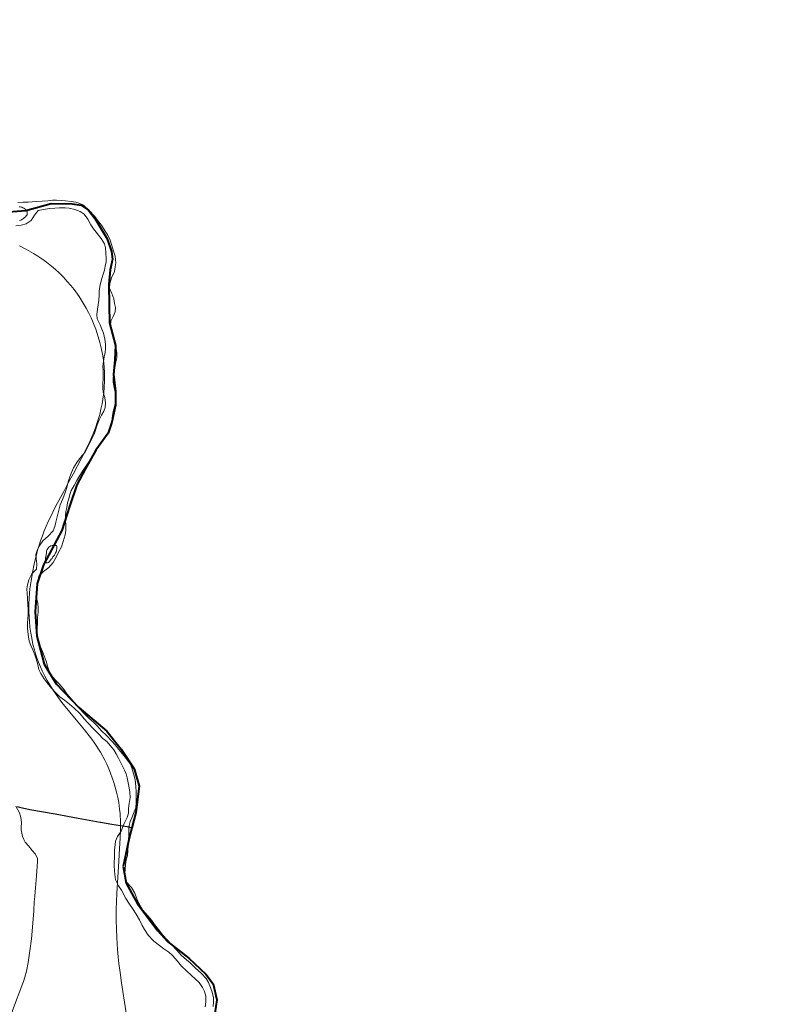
# Model space of a CAD drawing. Header units: feet. Extents: x 92 to 141.3, y -5 to 23.6.
# Tile 392 of 651: x 129.1 to 131.1, y -1.8 to 0.8. Entities that reach past the tile are written whole.
import ezdxf

# ---------------------------------------------------------------- set-up
doc = ezdxf.new("R2010")
doc.units = ezdxf.units.FT
doc.header["$MEASUREMENT"] = 0
doc.linetypes.add('CUY - Design$0$DGN1', pattern=[2231.760665, 0, -2231.760665])
doc.linetypes.add('CUY - Design$0$DGN3', pattern=[4463.52133, 2975.680887, -1487.840443])
for name, color, linetype, lineweight in [('CUY - Design$0$GM_X_City_Street', 7, 'Continuous', 0), ('CUY - Design$0$GM_X_Corporation', 7, 'CUY - Design$0$DGN1', 13), ('CUY - Design$0$GM_X_County', 7, 'CUY - Design$0$DGN3', 40), ('CUY - Design$0$GM_X_Major_River', 5, 'Continuous', 13), ('CUY - Design$0$GM_X_Rail_Line', 7, 'Continuous', 13), ('CUY - Design$0$GM_X_State_Route', 1, 'Continuous', 30)]:
    doc.layers.add(name, color=color, linetype=linetype, lineweight=lineweight)

msp = doc.modelspace()

# ---------------------------------------------------------------- linework, layer by layer
at = {"layer": 'CUY - Design$0$GM_X_City_Street', "flags": 128}
for points in [[(129.1015, -1.5423), (129.1018, -1.5387), (129.1072, -1.4736), (129.1102, -1.4348), (129.1104, -1.4271), (129.1074, -1.4201), (129.1042, -1.4147), (129.0959, -1.4056), (129.0855, -1.3931), (129.077, -1.3825), (129.0728, -1.3754), (129.07, -1.3674), (129.0679, -1.3581), (129.0663, -1.3492), (129.0659, -1.3412), (129.0666, -1.3314), (129.0656, -1.3221), (129.0641, -1.313), (129.0613, -1.304), (129.0521, -1.286)], [(129.072, -1.7581), (129.076, -1.7468), (129.0802, -1.7303), (129.0847, -1.7072), (129.0891, -1.6756), (129.0935, -1.6435), (129.1, -1.5687), (129.1015, -1.5423)], [(129.4524, -2.4237), (129.4134, -2.3805), (129.3349, -2.2968), (129.2189, -2.1695), (129.1199, -2.0621), (129.0965, -2.0343), (129.0869, -2.0166), (129.08, -1.994), (129.0627, -1.9405), (129.0554, -1.9199), (129.0434, -1.8777), (129.0398, -1.8624), (129.0398, -1.8515), (129.043, -1.8366), (129.0702, -1.7633), (129.072, -1.7581)]]:
    msp.add_lwpolyline(points, dxfattribs=at)
at = {"layer": 'CUY - Design$0$GM_X_Corporation', "flags": 128}
msp.add_lwpolyline([(128.7194, 0.8765), (128.7208, 0.8542), (128.7203, 0.8253), (128.7219, 0.8109), (128.7313, 0.7922), (128.7399, 0.7712), (128.749, 0.7575), (128.7576, 0.7505), (128.77, 0.7542), (128.782, 0.7616), (128.8188, 0.7855), (128.8328, 0.7995), (128.8428, 0.8102), (128.856, 0.8172), (128.8737, 0.8209), (128.8964, 0.8175), (128.9154, 0.8038), (128.9363, 0.7877), (128.9557, 0.7835), (128.9817, 0.7781), (128.9965, 0.7748), (129.0093, 0.757), (129.0178, 0.7309), (129.019, 0.6983), (129.004, 0.6587), (128.994, 0.6413), (128.9672, 0.6208), (128.9457, 0.6117), (128.923, 0.6014), (128.8908, 0.6027), (128.8574, 0.6098), (128.8392, 0.6119), (128.8211, 0.6095), (128.8041, 0.5955), (128.7883, 0.5637), (128.7911, 0.5178), (128.8345, 0.4161), (128.8768, 0.3545), (128.9068, 0.3255), (128.9196, 0.3172), (128.9319, 0.3123), (128.9654, 0.3275), (129.0207, 0.3385), (129.0706, 0.3343), (129.0978, 0.3293), (129.1448, 0.3316), (129.1956, 0.3315), (129.2199, 0.3294), (129.2389, 0.3186), (129.2615, 0.2942), (129.3086, 0.2156), (129.3123, 0.1896), (129.3064, 0.1607), (129.2943, 0.1265), (129.2909, 0.0843), (129.2945, 0.0381), (129.2968, 0.012), (129.3025, -0.0152), (129.3082, -0.0512), (129.3081, -0.0747), (129.3055, -0.1032), (129.3071, -0.1367), (129.3074, -0.1689), (129.3098, -0.2049), (129.3051, -0.2313), (129.2898, -0.2606), (129.2847, -0.287), (129.2781, -0.3023), (129.259, -0.3245), (129.2308, -0.3757), (129.2134, -0.3996), (129.1927, -0.4421), (129.1797, -0.4921), (129.1738, -0.5272), (129.161, -0.5511), (129.132, -0.575), (129.1145, -0.6167), (129.1145, -0.6435), (129.1065, -0.6654), (129.0944, -0.7108), (129.0957, -0.8162), (129.1133, -0.8781), (129.1321, -0.9269), (129.1518, -0.9584), (129.1818, -0.9935), (129.2077, -1.0171), (129.2567, -1.0651), (129.3155, -1.1272), (129.3434, -1.1632), (129.3589, -1.2111), (129.3695, -1.2508), (129.362, -1.2921), (129.3511, -1.3433), (129.3419, -1.3854), (129.3326, -1.4436), (129.3297, -1.4605), (129.3304, -1.4804), (129.3386, -1.5023), (129.3563, -1.5287), (129.3706, -1.5535), (129.3936, -1.5982), (129.4359, -1.6532), (129.4819, -1.6987), (129.5169, -1.7314), (129.542, -1.753), (129.5564, -1.7741), (129.5662, -1.7976), (129.5768, -1.8369), (129.5705, -1.8757), (129.5613, -1.8988), (129.5547, -1.9157), (129.5418, -1.9351), (129.5347, -1.9648), (129.5355, -1.9974), (129.5498, -2.0305), (129.5567, -2.0574), (129.5611, -2.0983), (129.5528, -2.1325), (129.5431, -2.1784), (129.5364, -2.206), (129.5281, -2.2221), (129.5091, -2.232), (129.486, -2.2468), (129.469, -2.2699), (129.4636, -2.2893), (129.4668, -2.3071), (129.4816, -2.3253), (129.4947, -2.3509), (129.5021, -2.3761), (129.5135, -2.403), (129.53, -2.4208), (129.5905, -2.4457), (129.6148, -2.4585), (129.6264, -2.473), (129.6407, -2.4929), (129.6564, -2.5057), (129.6856, -2.5111), (129.7475, -2.5117), (129.8123, -2.5031), (129.8482, -2.5053), (129.8663, -2.5132), (129.8893, -2.5326), (129.9074, -2.5583), (129.9321, -2.5785), (129.9614, -2.5885), (129.9857, -2.5931), (130.0046, -2.6064), (130.0149, -2.6241), (130.0198, -2.6403), (130.0296, -2.656), (130.051, -2.6692), (130.1009, -2.6768), (130.1442, -2.6901), (130.1627, -2.7083), (130.1717, -2.7323), (130.1659, -2.748), (130.1564, -2.7587), (130.1365, -2.7673), (130.1221, -2.7664), (130.106, -2.754), (130.0896, -2.7362), (130.0735, -2.7246), (130.0566, -2.7229), (130.0409, -2.7295), (130.019, -2.7588), (130.0115, -2.7902), (130.0089, -2.8253), (130.0207, -2.8604), (130.0326, -2.8819), (130.059, -2.8993), (130.0949, -2.8965), (130.1196, -2.8866), (130.1357, -2.8801), (130.156, -2.8756), (130.1733, -2.876), (130.1811, -2.8925), (130.1785, -2.9124), (130.169, -2.9375), (130.1623, -2.9726), (130.1679, -3.0214), (130.1962, -3.0694), (130.2101, -3.0946), (130.2117, -3.1165), (130.2062, -3.1623), (130.2081, -3.202), (130.2159, -3.2226), (130.2407, -3.2264), (130.2576, -3.2281), (130.2712, -3.2351), (130.2806, -3.2525), (130.2822, -3.2769), (130.2813, -3.3), (130.2643, -3.3243), (130.251, -3.3441), (130.2423, -3.3648), (130.2422, -3.3916), (130.2512, -3.4094), (130.2838, -3.4169), (130.3151, -3.4178), (130.3427, -3.4286), (130.3542, -3.441), (130.3595, -3.4778), (130.3362, -3.5166), (130.3122, -3.5611), (130.3117, -3.5838), (130.3182, -3.6181), (130.3515, -3.6566), (130.4079, -3.6844), (130.4475, -3.6919), (130.4904, -3.6858), (130.5284, -3.683), (130.549, -3.6847), (130.5782, -3.6976), (130.598, -3.7162), (130.6132, -3.7381), (130.6152, -3.7588), (130.6114, -3.7774), (130.6064, -3.8001), (130.6116, -3.8311), (130.6359, -3.8518), (130.7025, -3.9246), (130.7226, -3.9527), (130.732, -3.9817), (130.7323, -4.0027), (130.7137, -4.0266), (130.6906, -4.0287), (130.6634, -4.0257), (130.6506, -4.0178), (130.6428, -4.005), (130.6453, -3.9906), (130.6532, -3.9703), (130.6554, -3.9497), (130.6427, -3.9294), (130.5904, -3.8909), (130.5612, -3.8685), (130.5327, -3.8648), (130.5174, -3.8693), (130.5005, -3.8891), (130.4771, -3.9737), (130.4786, -4.0105), (130.5003, -4.0671), (130.5266, -4.0973), (130.5645, -4.1102), (130.6053, -4.1136), (130.6429, -4.1178), (130.6643, -4.129), (130.6725, -4.1443), (130.6728, -4.1579), (130.6596, -4.1872), (130.6529, -4.2153), (130.654, -4.2434), (130.6671, -4.2744), (130.7012, -4.3158), (130.7391, -4.3477), (130.776, -4.3903), (130.7982, -4.4296), (130.8084, -4.4688), (130.8013, -4.4969), (130.7855, -4.5183), (130.7599, -4.5311), (130.736, -4.5348), (130.7137, -4.5298), (130.6886, -4.5157), (130.6651, -4.5028), (130.6449, -4.4995), (130.6148, -4.5106), (130.5999, -4.5238), (130.5945, -4.5399), (130.6002, -4.5568), (130.626, -4.5831), (128.0984, -4.6355), (127.6204, -4.6447), (127.26, -4.6527), (127.1996, -4.6537), (126.48, -4.6658), (124.829, -4.6936), (124.6898, -4.6959), (124.6019, -1.9456), (124.8098, -1.943), (125.2791, -1.9397), (125.3114, -1.9376), (125.3486, -1.9352), (125.3563, -1.9339), (126.297, -1.937), (126.3416, -1.4819), (126.2974, 0.865), (126.7276, 0.873), (127.2255, 0.8704), (127.6813, 0.87), (128.7194, 0.8765)], dxfattribs=at)
at = {"layer": 'CUY - Design$0$GM_X_County', "flags": 128}
msp.add_lwpolyline([(107.6601, 3.3896), (107.6602, 3.4074), (107.6607, 3.5234), (107.6608, 3.5605), (107.661, 3.6216), (107.6633, 4.1886), (107.6669, 4.8075), (107.6716, 5.6485), (107.6725, 5.7958), (107.6773, 6.6519), (107.6775, 6.7216), (107.6793, 7.4917), (107.6793, 7.5178), (107.6822, 8.7403), (107.6827, 8.9383), (107.6841, 9.5045), (107.6842, 9.544), (107.6859, 10.2441), (107.6886, 11.3344), (107.6899, 11.8872), (107.6976, 12.2053), (107.6992, 12.2752), (107.7128, 12.2753), (107.748, 12.2631), (107.7626, 12.2368), (107.774, 12.198), (107.8076, 12.166), (107.8411, 12.1489), (107.8834, 12.1169), (107.9207, 12.0903), (107.9596, 12.0765), (108.008, 12.0648), (108.0345, 12.0426), (108.0526, 11.9952), (108.0642, 11.9746), (108.1072, 11.9604), (108.1185, 11.9469), (108.1437, 11.9421), (108.1672, 11.9455), (108.1924, 11.9395), (108.2091, 11.9156), (108.234, 11.8947), (108.259, 11.876), (108.291, 11.8374), (108.3064, 11.804), (108.3032, 11.7879), (108.3012, 11.7689), (108.3307, 11.7253), (108.3523, 11.7072), (108.3783, 11.6917), (108.4321, 11.6663), (108.5195, 11.5991), (108.5609, 11.5828), (108.5717, 11.577), (108.5924, 11.5458), (108.6553, 11.5242), (108.7016, 11.5009), (108.7447, 11.4784), (108.7918, 11.46), (108.8096, 11.4519), (108.8563, 11.4418), (108.8848, 11.4304), (108.8993, 11.4168), (108.9039, 11.3999), (108.9415, 11.3964), (108.9589, 11.3849), (108.9779, 11.3755), (108.992, 11.3665), (109.009, 11.3616), (109.0312, 11.365), (109.0498, 11.3597), (109.0672, 11.3454), (109.2066, 11.299), (109.2442, 11.2922), (109.2888, 11.2833), (109.3111, 11.271), (109.3339, 11.2608), (109.3661, 11.2614), (109.3991, 11.252), (109.4211, 11.2406), (109.4417, 11.2353), (109.4719, 11.2404), (109.5011, 11.2492), (109.5164, 11.2543), (109.5618, 11.2433), (109.5882, 11.2459), (109.599, 11.2357), (109.6185, 11.2271), (109.6449, 11.2297), (109.684, 11.2377), (109.6977, 11.2312), (109.718, 11.2135), (109.7424, 11.2075), (109.7721, 11.2068), (109.822, 11.2103), (109.837, 11.1968), (109.8597, 11.1816), (109.892, 11.171), (109.9176, 11.1625), (110.0713, 11.143), (110.1191, 11.1482), (110.1381, 11.1511), (110.1446, 11.1627), (110.1454, 11.1751), (110.1536, 11.1855), (110.1628, 11.1715), (110.174, 11.1497), (110.203, 11.1374), (110.2426, 11.1289), (110.2826, 11.1374), (110.3338, 11.1376), (110.4048, 11.1384), (110.466, 11.1205), (110.5065, 11.1162), (110.6584, 11.1049), (110.7035, 11.0895), (110.7853, 11.0655), (110.8456, 11.06), (110.9027, 11.0463), (110.9527, 11.0337), (111.0225, 11.0254), (111.0654, 11.019), (111.1162, 11.0097), (111.1943, 10.9915), (111.2373, 10.9884), (111.2836, 10.9763), (111.3407, 10.9501), (111.3953, 10.9285), (111.4899, 10.9034), (111.5312, 10.8974), (111.6209, 10.8813), (111.6811, 10.8833), (111.7306, 10.9), (111.7586, 10.9092), (111.8016, 10.8966), (111.9269, 10.8394), (111.9501, 10.8263), (111.9715, 10.8376), (112.0091, 10.8419), (112.043, 10.8202), (112.0662, 10.81), (112.0893, 10.8076), (112.1268, 10.8202), (112.1896, 10.8143), (112.2165, 10.8066), (112.2839, 10.7838), (112.3206, 10.7708), (112.3504, 10.7746), (112.3838, 10.764), (112.4264, 10.7601), (112.469, 10.7471), (112.5189, 10.7494), (112.5991, 10.7275), (112.6524, 10.7088), (112.6995, 10.6983), (112.7383, 10.6943), (112.7821, 10.6859), (112.8181, 10.6786), (112.8457, 10.6833), (112.8842, 10.6703), (112.9255, 10.6663), (112.9606, 10.6591), (113.0147, 10.6569), (113.0219, 10.6586), (113.0311, 10.6558), (113.0365, 10.6538), (113.048, 10.6551), (113.0699, 10.654), (113.0889, 10.6533), (113.1083, 10.6547), (113.133, 10.6499), (113.1504, 10.6455), (113.1735, 10.6444), (113.1941, 10.6412), (113.2164, 10.645), (113.2448, 10.6485), (113.2811, 10.6475), (113.3191, 10.6428), (113.3559, 10.6373), (113.3938, 10.6363), (113.4355, 10.6374), (113.5159, 10.6437), (113.5971, 10.6466), (113.6511, 10.6491), (113.6796, 10.6513), (113.6911, 10.6576), (113.7038, 10.6721), (113.7178, 10.6709), (113.7266, 10.659), (113.7435, 10.6587), (113.7665, 10.6663), (113.7929, 10.6735), (113.8204, 10.6889), (113.876, 10.7008), (113.9214, 10.7131), (113.9584, 10.7282), (113.9934, 10.7375), (114.0379, 10.7443), (114.0704, 10.7561), (114.0939, 10.7727), (114.119, 10.775), (114.1486, 10.7846), (114.1968, 10.8052), (114.2478, 10.8282), (114.3087, 10.8537), (114.3594, 10.8705), (114.3939, 10.8827), (114.4269, 10.8941), (114.4556, 10.9132), (114.4877, 10.9345), (114.5271, 10.9661), (114.5588, 10.9824), (114.586, 10.9904), (114.6094, 11.0013), (114.632, 11.0191), (114.6953, 11.0509), (114.732, 11.0652), (114.7641, 11.0786), (114.795, 11.0858), (114.8226, 11.0946), (114.8587, 11.1159), (114.8801, 11.1387), (114.8956, 11.1545), (114.9252, 11.172), (114.9516, 11.1825), (114.9742, 11.1966), (115.0043, 11.2006), (115.0319, 11.2102), (115.0515, 11.2351), (115.0717, 11.2365), (115.168, 11.1999), (115.2283, 11.202), (115.3682, 11.2573), (115.4097, 11.279), (115.4344, 11.2866), (115.46, 11.2909), (115.4863, 11.3092), (115.5267, 11.3157), (115.6174, 11.3195), (115.6499, 11.3379), (115.6885, 11.3579), (115.8248, 11.3988), (115.8607, 11.409), (115.8846, 11.4153), (115.9055, 11.4299), (115.9434, 11.4379), (116.4672, 11.5926), (116.5257, 11.6058), (116.6656, 11.5964), (116.7026, 11.6036), (116.8077, 11.6274), (116.8638, 11.6253), (116.898, 11.6189), (116.9924, 11.6413), (117.006, 11.6406), (117.0349, 11.6305), (117.1619, 11.6346), (117.1726, 11.6478), (117.2105, 11.6481), (117.2464, 11.6471), (117.351, 11.7603), (117.5263, 11.7544), (117.5283, 11.6992), (117.544, 11.6939), (117.5544, 11.6783), (117.5738, 11.6623), (117.5945, 11.6472), (117.6173, 11.6366), (117.6449, 11.6331), (117.6689, 11.6287), (117.6915, 11.6363), (117.7085, 11.6261), (117.7263, 11.6183), (117.7445, 11.6123), (117.7573, 11.6024), (117.8055, 11.6122), (117.8211, 11.6309), (117.8383, 11.6487), (117.849, 11.6484), (117.8552, 11.6501), (117.8718, 11.6304), (117.8933, 11.6342), (117.9143, 11.6381), (117.9757, 11.6447), (118.0264, 11.6404), (118.1427, 11.6548), (118.1765, 11.6496), (118.1972, 11.6506), (118.2178, 11.6499), (118.2492, 11.6394), (118.2687, 11.6193), (118.2776, 11.5814), (118.3015, 11.5815), (118.3139, 11.5824), (118.3369, 11.5954), (118.3621, 11.5902), (118.4516, 11.5119), (118.4596, 11.4827), (118.4814, 11.4857), (118.4926, 11.4858), (118.5245, 11.4592), (118.538, 11.4696), (118.5872, 11.4575), (118.621, 11.4697), (118.6433, 11.462), (118.6626, 11.4662), (118.6738, 11.4597), (118.6831, 11.4251), (118.6971, 11.4165), (118.9983, 11.3293), (119.0417, 11.3234), (119.0676, 11.329), (119.0849, 11.334), (119.0923, 11.351), (119.152, 11.3683), (119.2949, 11.323), (119.3153, 11.3037), (119.3162, 11.2831), (119.3357, 11.2708), (119.3337, 11.2452), (119.3536, 11.2346), (119.4416, 11.2129), (119.4642, 11.2205), (119.4935, 11.2112), (119.5217, 11.1887), (119.6666, 11.1805), (119.6888, 11.1786), (119.7153, 11.1664), (119.7421, 11.1686), (119.7958, 11.1504), (119.8235, 11.1456), (119.8684, 11.1467), (119.8883, 11.1324), (119.9123, 11.1214), (119.9267, 11.1223), (119.975, 11.1136), (119.9944, 11.1199), (120.0212, 11.1126), (120.0337, 11.0925), (120.0486, 11.0852), (120.0602, 11.0877), (120.0852, 11.081), (120.1013, 11.0832), (120.1104, 11.075), (120.1195, 11.0676), (120.1712, 11.0555), (120.2596, 11.0299), (120.2728, 11.0251), (120.2852, 11.026), (120.303, 11.0248), (120.3282, 11.0225), (120.3699, 11.0173), (120.3901, 11.0199), (120.4066, 11.02), (120.421, 11.0238), (120.4325, 11.0305), (120.4519, 11.0347), (120.4819, 11.0432), (120.4996, 11.0515), (120.5103, 11.0627), (120.5106, 11.0751), (120.5089, 11.0871), (120.5126, 11.0945), (120.5287, 11.0926), (120.5604, 11.0898), (120.5921, 11.1024), (120.6726, 11.1627), (120.6795, 11.1838), (120.6776, 11.2214), (120.6696, 11.2556), (120.6572, 11.2646), (120.6443, 11.2786), (120.6327, 11.2827), (120.6277, 11.2938), (120.6329, 11.3116), (120.6542, 11.341), (120.9484, 11.4744), (120.9674, 11.4637), (121.026, 11.3274), (121.3198, 11.4686), (121.2738, 11.5649), (121.289, 11.5691), (121.315, 11.5689), (121.3386, 11.5661), (121.3397, 11.5855), (121.3636, 11.5857), (121.3743, 11.5911), (121.3795, 11.5589), (121.4173, 11.5847), (121.4232, 11.6289), (121.7033, 11.8303), (121.7112, 11.818), (121.7773, 11.8167), (121.7893, 11.8048), (121.7998, 11.7822), (121.8138, 11.7727), (121.8378, 11.7762), (121.8505, 11.7857), (121.8673, 11.8015), (121.8731, 11.7987), (121.8932, 11.8128), (121.8974, 11.8083), (121.8999, 11.8054), (121.9607, 11.8442), (121.9075, 11.9116), (121.914, 11.9191), (121.9334, 11.9266), (121.9503, 11.9329), (121.9745, 11.9491), (122.0157, 11.963), (122.0449, 11.9751), (122.0696, 11.9893), (122.1154, 12.0156), (122.1598, 12.0316), (122.1939, 12.0497), (122.2238, 12.0772), (122.238, 12.107), (122.2483, 12.2512), (122.2885, 12.2767), (122.3199, 12.2737), (122.3458, 12.2809), (122.3769, 12.3056), (122.4051, 12.3322), (122.4157, 12.3497), (122.4168, 12.3633), (123.054, 12.853), (123.2627, 13.093), (124.548, 13.8926), (124.5706, 13.8915), (124.5854, 13.9011), (124.6055, 13.9178), (124.8508, 14.0174), (124.8669, 14.0249), (124.8886, 14.0416), (125.0743, 14.1179), (125.2124, 14.1736), (125.2591, 14.2182), (125.3485, 14.3255), (125.3964, 14.3597), (125.4928, 14.4213), (125.7678, 14.6263), (125.7212, 14.6767), (125.7071, 14.6828), (125.6944, 14.6839), (125.6832, 14.6908), (125.6711, 14.6986), (125.7292, 14.7527), (125.8392, 14.6199), (125.9308, 14.7103), (125.9514, 14.7179), (125.9665, 14.7399), (125.9861, 14.7591), (126.1021, 14.8255), (126.1191, 14.837), (126.135, 14.852), (126.1906, 14.9619), (126.3287, 15.0717), (126.4229, 15.2434), (126.4561, 15.2713), (126.4843, 15.2914), (126.4929, 15.3014), (126.5002, 15.3171), (126.5394, 15.3179), (126.5579, 15.3193), (126.6675, 15.1844), (126.74, 15.2486), (126.7589, 15.2562), (126.7956, 15.2524), (126.8278, 15.2539), (126.8573, 15.2777), (126.8872, 15.301), (126.9105, 15.3252), (126.9416, 15.3552), (126.9682, 15.3761), (126.9929, 15.3816), (127.017, 15.4074), (127.035, 15.427), (127.0633, 15.4483), (127.0853, 15.4577), (127.1258, 15.4907), (127.1688, 15.5201), (127.1991, 15.5443), (127.2335, 15.5724), (127.2481, 15.5961), (127.3434, 15.6768), (127.3561, 15.6872), (127.3692, 15.6961), (127.3882, 15.7029), (127.5214, 15.8307), (127.5481, 15.8413), (127.5706, 15.8572), (127.5872, 15.8863), (127.622, 15.9139), (127.6388, 15.9281), (127.6589, 15.9445), (127.6862, 15.972), (127.7197, 16.0033), (127.8218, 16.0767), (127.8496, 16.0989), (127.87, 16.121), (127.8996, 16.1354), (127.9212, 16.1534), (127.9514, 16.1942), (128.0118, 16.251), (128.049, 16.2902), (128.0726, 16.3206), (128.1115, 16.3479), (128.2061, 16.4261), (128.2241, 16.4342), (128.2419, 16.436), (128.2524, 16.4584), (128.2632, 16.487), (128.3254, 16.5389), (128.3627, 16.5608), (128.4048, 16.605), (128.4249, 16.6115), (128.4535, 16.6006), (128.4892, 16.6212), (128.5029, 16.6594), (128.5202, 16.6955), (128.5566, 16.7265), (128.589, 16.7446), (128.6188, 16.7788), (128.6582, 16.806), (128.6872, 16.8278), (128.717, 16.8575), (128.7493, 16.8937), (128.7766, 16.9254), (128.8016, 16.943), (128.8246, 16.9548), (128.8472, 16.9609), (128.8732, 17.0025), (128.9015, 17.0226), (128.9281, 17.0369), (128.9438, 17.0747), (128.9816, 17.1292), (129.0027, 17.1703), (129.0164, 17.1985), (128.9955, 17.2194), (129.053, 17.322), (128.9425, 17.4286), (129.1456, 17.6244), (129.2252, 17.5481), (129.266, 17.558), (129.2855, 17.5859), (129.298, 17.617), (129.2987, 17.6252), (129.2903, 17.6367), (129.3115, 17.6646), (129.337, 17.6372), (129.3601, 17.5991), (129.3917, 17.5825), (129.5115, 17.6448), (129.5252, 17.6446), (129.5465, 17.6617), (129.5636, 17.683), (129.5742, 17.6946), (129.5923, 17.6998), (129.6054, 17.7119), (129.6191, 17.7364), (129.6453, 17.7639), (129.6715, 17.7795), (129.6989, 17.8013), (129.7099, 17.8224), (129.8001, 17.918), (129.8255, 17.9364), (129.94, 18.0702), (129.9625, 18.0894), (129.9784, 18.1164), (129.9999, 18.1517), (130.0156, 18.1824), (130.0365, 18.1992), (130.0646, 18.2329), (130.0979, 18.2907), (130.1248, 18.3203), (130.1523, 18.3375), (130.1792, 18.3613), (130.1947, 18.3854), (130.2201, 18.4059), (130.2409, 18.4226), (130.2638, 18.4468), (130.2895, 18.4388), (130.3276, 18.5053), (130.3352, 18.526), (130.3403, 18.5496), (130.3537, 18.5696), (130.3654, 18.5957), (130.3764, 18.6014), (130.3999, 18.5742), (130.4341, 18.5803), (130.4707, 18.5935), (130.4862, 18.6139), (130.5103, 18.6352), (130.5195, 18.6613), (130.5253, 18.699), (130.5519, 18.7187), (130.5665, 18.7469), (130.5912, 18.7542), (130.6017, 18.7741), (130.6353, 18.7988), (130.6617, 18.8321), (130.7256, 18.9253), (130.7562, 18.9582), (130.7987, 18.9983), (130.8428, 19.0392), (130.873, 19.0763), (130.8942, 19.0947), (130.9088, 19.1258), (130.9577, 19.1849), (130.9622, 19.2217), (131.0284, 19.2881), (131.0666, 19.3025), (131.1004, 19.3491), (131.1374, 19.3994), (131.1577, 19.4356), (131.19, 19.4574), (131.2184, 19.5039), (131.241, 19.5211), (131.4514, 19.7978), (131.5091, 19.8472), (131.5463, 19.8798), (131.5703, 19.9192), (131.6735, 20.031), (131.6963, 20.0617), (131.7437, 20.106), (131.7797, 20.1365), (131.8614, 20.2154), (131.8856, 20.2392), (131.9187, 20.2697), (131.951, 20.2981), (131.9759, 20.3223), (132.0226, 20.3521), (132.0472, 20.3751), (132.0787, 20.3977), (132.1134, 20.4377), (132.1362, 20.464), (132.1694, 20.4858), (132.214, 20.5296), (132.2508, 20.5552), (132.2709, 20.569), (132.2887, 20.6018), (132.3284, 20.639), (132.362, 20.6658), (132.397, 20.667), (132.466, 20.7065), (132.5337, 20.7473), (132.5829, 20.7763), (132.6186, 20.7989), (132.6655, 20.8094), (132.7033, 20.825), (132.7897, 20.8586), (132.8365, 20.8793), (132.8674, 20.8895), (132.9316, 20.9076), (132.9657, 20.924), (133.0041, 20.9269), (133.0425, 20.9244), (133.1113, 20.9413), (133.1817, 20.9602), (133.2507, 20.9881), (133.3865, 21.0713), (133.493, 21.1505), (133.5307, 21.1757), (133.5787, 21.2063), (133.6846, 21.2669), (133.7791, 21.3079), (133.8623, 21.3645), (133.9451, 21.4183), (134.0299, 21.4811), (134.0913, 21.5197), (134.1358, 21.553), (134.1631, 21.5749), (134.2375, 21.6467), (134.2931, 21.6806), (134.3279, 21.7009), (134.3624, 21.7374), (134.4388, 21.7902), (134.5219, 21.8575), (134.5582, 21.8886), (134.6038, 21.9265), (134.6421, 21.9593), (134.6668, 21.9791), (134.668, 21.8154), (134.669, 21.7312), (134.6712, 21.6277), (134.6751, 21.4461), (134.6783, 21.2939), (134.6874, 20.9636), (134.6936, 20.5821), (134.6951, 20.5095), (134.6965, 20.4465), (134.6999, 20.288), (134.7006, 20.2546), (134.7146, 19.5997), (134.7229, 19.4478), (134.732, 19.3385), (134.7352, 19.2109), (134.7437, 18.2749), (134.748, 17.7635), (134.7507, 17.3736), (134.8531, 17.3743), (135.3137, 17.3773), (136.4641, 17.3848), (137.0553, 17.3889), (137.1138, 17.3895), (137.1657, 17.3895), (137.4971, 17.3906), (138.7205, 17.394), (138.9986, 17.3948), (140.2266, 17.4147), (140.2351, 16.8757), (140.2428, 16.3875), (140.2633, 15.3974), (140.265, 14.9708), (140.2679, 14.7856), (140.2784, 13.8682), (140.2798, 13.653), (140.2814, 13.3917), (140.2852, 12.8164), (140.2869, 12.5241), (140.289, 12.2327), (140.2902, 12.102), (140.2978, 11.4062), (140.3076, 9.7085), (140.3104, 9.2901), (140.3078, 9.127), (140.3079, 8.8048), (140.3079, 8.6147), (140.3176, 8.0563), (140.3511, 8.0545), (140.7091, 8.0571), (141.202, 8.0671), (141.2571, 7.1941), (141.2654, 7.0714), (141.2895, 6.7158), (141.3022, 6.5233), (141.1819, 6.5205), (140.5763, 6.5061), (140.3145, 6.4999), (140.3147, 6.4606), (140.3151, 6.3807), (140.3156, 6.2887), (140.3175, 5.9103), (140.3184, 5.727), (140.3214, 5.1388), (140.3278, 4.521), (140.3427, 3.8263), (140.346, 3.6792), (140.3634, 2.3787), (140.3715, 1.8342), (140.3768, 1.486), (140.387, 0.8048), (140.2439, 0.806), (140.1684, 0.8067), (140.1238, 0.807), (138.849, 0.8181), (137.6534, 0.8292), (134.8876, 0.8588), (134.2732, 0.865), (134.1207, 0.8653), (133.8014, 0.8661), (133.7081, 0.8664), (133.6195, 0.8666), (133.5692, 0.8667), (133.2011, 0.8677), (132.7645, 0.8815), (132.6437, 0.8838), (132.2481, 0.8747), (132.1736, 0.8702), (131.8283, 0.8716), (131.6527, 0.8741), (131.3066, 0.8834), (130.9745, 0.8873), (130.7866, 0.8888), (130.519, 0.8888), (129.725, 0.8868), (129.2709, 0.883), (129.0553, 0.8805), (128.714, 0.8762), (128.7057, 0.8579), (128.7126, 0.8286), (128.7319, 0.8117), (128.7488, 0.8163), (128.7766, 0.8278), (128.8051, 0.8332), (128.8336, 0.8271), (128.8637, 0.8101), (128.8775, 0.7986), (128.9099, 0.7677), (128.9461, 0.7539), (128.9716, 0.7531), (128.9947, 0.7678), (129.0201, 0.7531), (129.0278, 0.7223), (129.0301, 0.6914), (129.0186, 0.6629), (128.987, 0.6244), (128.9608, 0.6074), (128.8852, 0.6383), (128.8483, 0.6544), (128.8113, 0.6544), (128.7874, 0.6398), (128.7851, 0.6074), (128.7835, 0.5835), (128.7911, 0.5178), (128.802, 0.4779), (128.8345, 0.4161), (128.8876, 0.3546), (128.9084, 0.3315), (128.9284, 0.3215), (128.9693, 0.3215), (128.9916, 0.3238), (129.0317, 0.3169), (129.0787, 0.3207), (129.1465, 0.3392), (129.2035, 0.3384), (129.2274, 0.3346), (129.2475, 0.3215), (129.266, 0.2976), (129.2976, 0.2444), (129.3095, 0.2098), (129.3123, 0.1896), (129.3064, 0.1607), (129.3022, 0.1219), (129.303, 0.0648), (129.3045, 0.0171), (129.3207, -0.0438), (129.3184, -0.0824), (129.3153, -0.1217), (129.3207, -0.1671), (129.3207, -0.2041), (129.3107, -0.2504), (129.3007, -0.2804), (129.2675, -0.3259), (129.2382, -0.3775), (129.2159, -0.4192), (129.1966, -0.4777), (129.1758, -0.5425), (129.1619, -0.5679), (129.1265, -0.6349), (129.1095, -0.685), (129.1034, -0.7613), (129.1087, -0.8276), (129.128, -0.9024), (129.1604, -0.9556), (129.2213, -1.0195), (129.2968, -1.0835), (129.3353, -1.1321), (129.3708, -1.1852), (129.3839, -1.2322), (129.3754, -1.3024), (129.3644, -1.3438), (129.3569, -1.3717), (129.3415, -1.448), (129.3492, -1.4935), (129.3793, -1.549), (129.4332, -1.6214), (129.461, -1.6507), (129.518, -1.6954), (129.5642, -1.7386), (129.5835, -1.7648), (129.5935, -1.808), (129.5881, -1.8442), (129.5635, -1.9135), (129.5565, -1.9498), (129.5665, -2.0006), (129.5804, -2.0515), (129.5812, -2.0916), (129.5834, -2.1302), (129.5734, -2.1486), (129.5566, -2.1614), (129.5281, -2.18), (129.4979, -2.2015), (129.4775, -2.2247), (129.4758, -2.2456), (129.4833, -2.2677), (129.4915, -2.2869), (129.5048, -2.3142), (129.5066, -2.3502), (129.5153, -2.3828), (129.5339, -2.3985), (129.5589, -2.4089), (129.5903, -2.4252), (129.6152, -2.4502), (129.6495, -2.4793), (129.6734, -2.4915), (129.7169, -2.4996), (129.7425, -2.5008), (129.7663, -2.4932), (129.7977, -2.4793), (129.8181, -2.4758), (129.832, -2.4781), (129.8471, -2.492), (129.8663, -2.5132), (129.8837, -2.5223), (129.9012, -2.5286), (129.9244, -2.5356), (129.9453, -2.5502), (129.9622, -2.5699), (129.9913, -2.6036), (130.0069, -2.6176), (130.0314, -2.6257), (130.0645, -2.6286), (130.0953, -2.6373), (130.1081, -2.6507), (130.115, -2.6629), (130.1121, -2.6728), (130.0993, -2.6861), (130.0738, -2.7047), (130.0308, -2.7321), (130.0104, -2.7512), (130.0023, -2.7663), (130.0035, -2.8099), (130.0232, -2.8872), (130.0348, -2.9052), (130.047, -2.9087), (130.0604, -2.9058), (130.0831, -2.8872), (130.1005, -2.8553), (130.115, -2.8419), (130.1313, -2.8343), (130.1499, -2.8303), (130.1656, -2.8355), (130.1749, -2.8483), (130.179, -2.8733), (130.1732, -2.8878), (130.1604, -2.9006), (130.1453, -2.9151), (130.1377, -2.9355), (130.1406, -2.9494), (130.1511, -2.961), (130.1623, -2.9726), (130.1941, -2.992), (130.2088, -3.0177), (130.2088, -3.0269), (130.2072, -3.0427), (130.1865, -3.0722), (130.1641, -3.1043), (130.1543, -3.137), (130.1581, -3.1588), (130.1647, -3.1746), (130.1761, -3.1855), (130.1925, -3.1899), (130.2148, -3.1833), (130.2328, -3.1741), (130.2562, -3.1648), (130.2731, -3.1632), (130.2889, -3.1664), (130.3009, -3.1812), (130.3118, -3.209), (130.3069, -3.2275), (130.2977, -3.2367), (130.2868, -3.2433), (130.2562, -3.2564), (130.2274, -3.2689), (130.2088, -3.2874), (130.2017, -3.3092), (130.2007, -3.325), (130.2094, -3.3479), (130.2279, -3.3697), (130.2422, -3.3812), (130.2617, -3.3888), (130.2939, -3.3899), (130.3298, -3.3883), (130.3587, -3.3893), (130.3751, -3.4041), (130.3827, -3.4128), (130.3865, -3.4226), (130.3843, -3.4302), (130.374, -3.4395), (130.3473, -3.4646), (130.3173, -3.5011), (130.2939, -3.5305), (130.2873, -3.5539), (130.2928, -3.5812), (130.3058, -3.6019), (130.3263, -3.6275), (130.3484, -3.646), (130.3821, -3.6635), (130.4072, -3.6782), (130.4405, -3.6815), (130.4704, -3.6711), (130.5053, -3.6629), (130.532, -3.6651), (130.5685, -3.6711), (130.5991, -3.6869), (130.6285, -3.7218), (130.64, -3.7695), (130.6437, -3.7883), (130.6557, -3.8199), (130.6596, -3.8395), (130.6541, -3.8493), (130.6367, -3.8586), (130.6187, -3.8564), (130.5996, -3.8417), (130.5685, -3.8243), (130.5413, -3.8172), (130.5228, -3.8199), (130.508, -3.8281), (130.4982, -3.8433), (130.4906, -3.8706), (130.4879, -3.888), (130.4771, -3.9737), (130.4786, -4.0105), (130.4977, -4.0602), (130.5298, -4.0831), (130.5587, -4.0902), (130.5909, -4.0984), (130.6143, -4.0957), (130.6301, -4.1104), (130.635, -4.1246), (130.6383, -4.1469), (130.6367, -4.1769), (130.6481, -4.221), (130.6705, -4.2573), (130.7342, -4.311), (130.7538, -4.3404), (130.7833, -4.3622), (130.8198, -4.4009), (130.8291, -4.4461), (130.816, -4.4963), (130.7964, -4.5164), (130.7713, -4.5197), (130.7522, -4.481), (130.7179, -4.4494), (130.6754, -4.4407), (130.6394, -4.4347), (130.6187, -4.4499), (130.6121, -4.4772), (130.6045, -4.4974), (130.6001, -4.5344), (130.6078, -4.554), (130.6203, -4.5666), (130.68, -4.5823), (130.3779, -4.5882), (129.1749, -4.6131), (128.4176, -4.6298), (127.1242, -4.6587), (126.6161, -4.664), (126.5983, -4.6643), (126.4906, -4.666), (126.4826, -4.6661), (126.3353, -4.6683), (125.1788, -4.68), (125.0957, -4.6818), (123.8886, -4.7094), (123.8653, -4.7098), (123.7567, -4.7124), (123.2802, -4.7238), (122.9593, -4.7294), (121.9435, -4.7404), (121.8933, -4.7412), (121.8701, -4.7424), (121.8619, -4.7437), (121.8566, -4.7469), (121.4471, -4.7533), (120.9459, -4.7611), (120.4819, -4.7628), (120.0767, -4.7729), (119.7438, -4.7807), (119.6614, -4.7826), (119.0282, -4.7973), (118.7533, -4.8037), (118.2004, -4.8166), (117.7071, -4.8211), (117.5993, -4.824), (117.4928, -4.8253), (117.4533, -4.8265), (116.9947, -4.8437), (116.9138, -4.8467), (116.7443, -4.853), (115.3249, -4.9002), (114.0745, -4.9232), (113.929, -4.926), (113.1598, -4.9446), (112.9474, -4.9487), (112.9417, -3.8797), (112.9419, -3.3445), (112.9503, -2.1475), (112.9483, -1.4343), (112.9521, -0.79), (112.9588, 0.1376), (112.9673, 0.7212), (112.4101, 0.721), (112.3501, 0.7211), (112.2878, 0.7205), (112.2263, 0.7204), (112.1641, 0.7211), (112.1023, 0.7208), (112.0582, 0.7212), (112.0416, 0.721), (111.7996, 0.72), (111.5118, 0.722), (111.3779, 0.721), (110.277, 0.7195), (110.1538, 0.72), (110.0334, 0.7199), (109.7946, 0.7205), (109.6673, 0.7214), (109.5667, 0.7223), (109.2607, 0.7252), (108.9758, 0.7262), (108.5915, 0.7293), (108.4551, 0.7299), (108.1454, 0.7302), (107.8381, 0.7307), (107.6397, 0.7309), (107.6526, 2.076), (107.6548, 2.3223), (107.6567, 2.5122), (107.6595, 3.2379), (107.6601, 3.3896)], dxfattribs=at)
at = {"layer": 'CUY - Design$0$GM_X_Major_River', "flags": 128}
for points in [[(129.057, 0.3416), (129.071, 0.3426), (129.0846, 0.3431), (129.0961, 0.3436), (129.1084, 0.3446), (129.1224, 0.3455), (129.1381, 0.3465), (129.1508, 0.3479), (129.1615, 0.3484), (129.1747, 0.3477), (129.1854, 0.3466), (129.2011, 0.3446), (129.213, 0.3427), (129.2242, 0.3395), (129.2345, 0.3346), (129.249, 0.3207), (129.2644, 0.304), (129.274, 0.2913)], [(129.0518, 0.2788), (129.0658, 0.281), (129.0793, 0.2845), (129.0932, 0.2933), (129.1018, 0.3078), (129.1115, 0.3203), (129.1259, 0.3229), (129.142, 0.3259), (129.1572, 0.3269), (129.1691, 0.3278), (129.1848, 0.3272), (129.1955, 0.3264)], [(129.0619, 0.2931), (129.0647, 0.2944), (129.0676, 0.2961), (129.0697, 0.2974), (129.0721, 0.2991), (129.0754, 0.3012), (129.0774, 0.3033), (129.0798, 0.3058), (129.0819, 0.3083), (129.0823, 0.3108), (129.0826, 0.3149), (129.0826, 0.3174), (129.0809, 0.3206), (129.078, 0.3235), (129.0755, 0.3247), (129.0734, 0.3267), (129.0709, 0.328), (129.068, 0.3292), (129.0659, 0.3295), (129.063, 0.3303), (129.061, 0.3307)], [(129.0619, 0.2931), (129.0647, 0.2944), (129.0676, 0.2961), (129.0697, 0.2974), (129.0721, 0.2991), (129.0754, 0.3012), (129.0774, 0.3033), (129.0798, 0.3058), (129.0819, 0.3083), (129.0823, 0.3108), (129.0826, 0.3149), (129.0826, 0.3174), (129.0809, 0.3206), (129.078, 0.3235), (129.0755, 0.3247), (129.0734, 0.3267), (129.0709, 0.328), (129.068, 0.3292), (129.0659, 0.3295), (129.063, 0.3303), (129.061, 0.3307)], [(129.1955, 0.3264), (129.2107, 0.3233), (129.2248, 0.318), (129.236, 0.3103), (129.246, 0.2972), (129.2543, 0.282), (129.261, 0.2709), (129.2814, 0.2451), (129.291, 0.2308), (129.2936, 0.2201), (129.2945, 0.2052), (129.2954, 0.1924), (129.2951, 0.1821), (129.2928, 0.1701), (129.2904, 0.1598), (129.2864, 0.1457), (129.282, 0.1308), (129.278, 0.1159), (129.2765, 0.1027), (129.2761, 0.092), (129.2754, 0.0788), (129.2735, 0.0664), (129.2719, 0.0548), (129.27, 0.0387), (129.2713, 0.0284), (129.2793, 0.0119), (129.2835, 0.0008), (129.2881, -0.0107), (129.292, -0.0267), (129.2933, -0.0403), (129.2934, -0.0519), (129.2923, -0.0626), (129.2899, -0.0746), (129.2876, -0.087), (129.2864, -0.099), (129.287, -0.1118), (129.2875, -0.1221), (129.2872, -0.1345), (129.2864, -0.1452), (129.2865, -0.1576), (129.2875, -0.1696), (129.2917, -0.184), (129.2935, -0.1988), (129.2923, -0.2104), (129.2887, -0.2207), (129.2826, -0.2311), (129.2766, -0.2444), (129.2713, -0.2572), (129.2661, -0.2717), (129.2625, -0.2829), (129.2568, -0.2949), (129.2496, -0.3086), (129.2447, -0.3189), (129.2378, -0.3318), (129.226, -0.3455), (129.2162, -0.3588), (129.2069, -0.3734), (129.2016, -0.3858), (129.1972, -0.3974), (129.194, -0.4081), (129.1884, -0.4288), (129.1848, -0.4396), (129.178, -0.457), (129.1715, -0.4736), (129.1683, -0.4839), (129.1655, -0.4951), (129.162, -0.5096), (129.1596, -0.5203), (129.1572, -0.5319), (129.1524, -0.5431), (129.1389, -0.5581), (129.1242, -0.5706), (129.1144, -0.5851), (129.1092, -0.5963), (129.106, -0.6075), (129.1061, -0.6182), (129.1087, -0.6322), (129.1071, -0.6463), (129.0945, -0.6592), (129.0868, -0.6757), (129.0832, -0.689), (129.0817, -0.6993), (129.0822, -0.7121), (129.0831, -0.7249), (129.0841, -0.7422), (129.0851, -0.7566), (129.0847, -0.7686), (129.084, -0.7798), (129.0833, -0.7934), (129.0834, -0.8037), (129.0843, -0.8161), (129.0861, -0.8288), (129.0878, -0.8408), (129.0921, -0.8527), (129.0975, -0.8646), (129.1026, -0.8774), (129.1064, -0.8885), (129.1106, -0.9037), (129.114, -0.9169), (129.1195, -0.9276), (129.1278, -0.9423)], [(129.274, 0.2913), (129.2827, 0.2806), (129.2928, 0.265), (129.2994, 0.2536), (129.3057, 0.2404), (129.31, 0.2285), (129.3151, 0.2104), (129.3193, 0.1972), (129.3211, 0.1795), (129.3199, 0.1683), (129.3176, 0.1555), (129.3095, 0.1385), (129.3047, 0.1232), (129.3044, 0.1108), (129.3103, 0.0968), (129.3158, 0.082), (129.3179, 0.0697), (129.3201, 0.0586), (129.3198, 0.0474), (129.3145, 0.0346), (129.308, 0.0221), (129.3065, 0.0093), (129.3091, -0.0022), (129.3125, -0.0175), (129.3159, -0.029), (129.3189, -0.0397), (129.3223, -0.052), (129.3244, -0.064), (129.3237, -0.0768), (129.3213, -0.0875), (129.3182, -0.1028), (129.3158, -0.1194), (129.3143, -0.1297), (129.3144, -0.1421), (129.317, -0.1569), (129.3196, -0.1692), (129.3209, -0.1833), (129.3202, -0.194), (129.3182, -0.2056), (129.3143, -0.2217), (129.3123, -0.232), (129.3104, -0.2469), (129.3084, -0.2581), (129.3048, -0.2713), (129.2951, -0.2871), (129.2869, -0.2979), (129.2784, -0.3112), (129.2698, -0.322), (129.2621, -0.3357), (129.254, -0.3494), (129.243, -0.3652), (129.2333, -0.3797), (129.2244, -0.3938), (129.2162, -0.4079), (129.2085, -0.4212), (129.2012, -0.4349), (129.1976, -0.4453), (129.1944, -0.4573), (129.1912, -0.468), (129.1889, -0.4808), (129.1865, -0.4916), (129.1854, -0.5031), (129.1859, -0.5147), (129.1864, -0.5295), (129.1861, -0.5419), (129.1846, -0.5539), (129.1794, -0.5721), (129.1746, -0.5866), (129.1669, -0.6011), (129.1612, -0.6127), (129.1527, -0.6285), (129.1409, -0.6418), (129.1261, -0.6531), (129.1139, -0.6656), (129.1107, -0.6788), (129.1083, -0.6896), (129.1076, -0.704), (129.1069, -0.716), (129.1079, -0.7275), (129.1108, -0.7391), (129.1122, -0.7506), (129.1115, -0.763), (129.1099, -0.777), (129.1101, -0.7919), (129.1089, -0.8055), (129.1087, -0.8196), (129.1108, -0.8311), (129.1142, -0.843), (129.1184, -0.8558), (129.1235, -0.8685), (129.1285, -0.88), (129.1332, -0.8944), (129.137, -0.908), (129.1408, -0.9191), (129.145, -0.9298), (129.1571, -0.9441), (129.1696, -0.9572), (129.182, -0.9724), (129.1895, -0.983), (129.202, -0.9973), (129.2145, -1.0129)], [(129.1533, -0.5825), (129.1615, -0.5829), (129.162, -0.5853), (129.1624, -0.5886), (129.1625, -0.5928), (129.1617, -0.5948), (129.1609, -0.5969), (129.1601, -0.5998), (129.1589, -0.6027), (129.1573, -0.6056), (129.1557, -0.6085), (129.1545, -0.6106), (129.1516, -0.6135), (129.1508, -0.6156), (129.1492, -0.6181), (129.1472, -0.6198), (129.1452, -0.6223), (129.1423, -0.6256), (129.1399, -0.6286), (129.1374, -0.6298), (129.1345, -0.6299), (129.1324, -0.6274), (129.1312, -0.6233), (129.1315, -0.6192), (129.1319, -0.6159), (129.1323, -0.613), (129.134, -0.602)], [(129.1533, -0.5825), (129.1615, -0.5829), (129.162, -0.5853), (129.1624, -0.5886), (129.1625, -0.5928), (129.1617, -0.5948), (129.1609, -0.5969), (129.1601, -0.5998), (129.1589, -0.6027), (129.1573, -0.6056), (129.1557, -0.6085), (129.1545, -0.6106), (129.1516, -0.6135), (129.1508, -0.6156), (129.1492, -0.6181), (129.1472, -0.6198), (129.1452, -0.6223), (129.1423, -0.6256), (129.1399, -0.6286), (129.1374, -0.6298), (129.1345, -0.6299), (129.1324, -0.6274), (129.1312, -0.6233), (129.1315, -0.6192), (129.1319, -0.6159), (129.1323, -0.613), (129.134, -0.602)], [(129.134, -0.602), (129.1342, -0.6006), (129.1345, -0.5985), (129.1357, -0.5939), (129.1381, -0.5906), (129.141, -0.5877), (129.1434, -0.5856), (129.1463, -0.5835), (129.1496, -0.5826), (129.1521, -0.5826), (129.1533, -0.5825)], [(129.134, -0.602), (129.1342, -0.6006), (129.1345, -0.5985), (129.1357, -0.5939), (129.1381, -0.5906), (129.141, -0.5877), (129.1434, -0.5856), (129.1463, -0.5835), (129.1496, -0.5826), (129.1521, -0.5826), (129.1533, -0.5825)], [(129.1278, -0.9423), (129.1362, -0.9534), (129.1482, -0.9673), (129.1582, -0.9788), (129.1707, -0.9906), (129.1827, -1), (129.196, -1.0106), (129.2088, -1.0216), (129.2242, -1.0359), (129.2362, -1.0502), (129.2454, -1.0609), (129.2608, -1.0772), (129.2749, -1.0911), (129.2865, -1.103), (129.2969, -1.1111), (129.3069, -1.1226), (129.316, -1.1337), (129.3219, -1.1447), (129.3282, -1.1566), (129.3357, -1.171), (129.3445, -1.1883), (129.3491, -1.1989), (129.3517, -1.2096), (129.3547, -1.2228), (129.3568, -1.236), (129.359, -1.2479), (129.3595, -1.2628), (129.3568, -1.2781), (129.3557, -1.2921), (129.355, -1.3045), (129.3514, -1.3161), (129.3433, -1.3327), (129.3393, -1.343), (129.3356, -1.3534), (129.3259, -1.3675), (129.3206, -1.3799), (129.3191, -1.3903), (129.318, -1.4039), (129.3176, -1.415), (129.3171, -1.4464), (129.318, -1.4588), (129.319, -1.4703), (129.3207, -1.4843), (129.3283, -1.5004), (129.3366, -1.5122), (129.3479, -1.5344), (129.3579, -1.55), (129.3663, -1.5619), (129.3759, -1.5771), (129.3847, -1.5922), (129.3926, -1.6074), (129.3989, -1.6185), (129.4085, -1.6337), (129.4239, -1.6496), (129.4388, -1.6615), (129.4508, -1.67), (129.4641, -1.679), (129.4744, -1.6883), (129.4873, -1.7035), (129.4982, -1.7174), (129.5114, -1.7301), (129.5251, -1.7419), (129.5355, -1.7513), (129.5459, -1.7611), (129.5551, -1.775), (129.5601, -1.7857), (129.5635, -1.7981), (129.564, -1.8133), (129.5617, -1.827)], [(129.2145, -1.0129), (129.2241, -1.0235), (129.2349, -1.035), (129.2494, -1.0497), (129.2598, -1.0583), (129.271, -1.0693), (129.283, -1.0824), (129.2959, -1.0951), (129.3092, -1.1098), (129.3196, -1.1208), (129.3296, -1.1327), (129.3396, -1.1442), (129.3487, -1.1569), (129.36, -1.1712), (129.3642, -1.1823), (129.3693, -1.1983), (129.3723, -1.2103), (129.3744, -1.2222), (129.3754, -1.2342), (129.3759, -1.2457), (129.3761, -1.2763), (129.375, -1.2899), (129.369, -1.3052), (129.3646, -1.3168), (129.3597, -1.3272), (129.3573, -1.3375), (129.3562, -1.3482), (129.3567, -1.3639), (129.3581, -1.3783)], [(129.2145, -1.0129), (129.2241, -1.0235), (129.2349, -1.035), (129.2494, -1.0497), (129.2598, -1.0583), (129.271, -1.0693), (129.283, -1.0824), (129.2959, -1.0951), (129.3092, -1.1098), (129.3196, -1.1208), (129.3296, -1.1327), (129.3396, -1.1442), (129.3487, -1.1569), (129.36, -1.1712), (129.3642, -1.1823), (129.3693, -1.1983), (129.3723, -1.2103), (129.3744, -1.2222), (129.3754, -1.2342), (129.3759, -1.2457), (129.3761, -1.2763), (129.375, -1.2899), (129.369, -1.3052), (129.3646, -1.3168), (129.3597, -1.3272), (129.3573, -1.3375), (129.3562, -1.3482), (129.3567, -1.3639), (129.3527, -1.4184)], [(129.3527, -1.4184), (129.3495, -1.4304), (129.3475, -1.4432), (129.3464, -1.4556), (129.3453, -1.4684), (129.3462, -1.48), (129.3496, -1.4907), (129.3633, -1.505), (129.3721, -1.5206), (129.378, -1.5358), (129.383, -1.5481), (129.3935, -1.5653), (129.4072, -1.5813), (129.418, -1.594), (129.4255, -1.6051), (129.4364, -1.6186), (129.4484, -1.6337), (129.4592, -1.6456), (129.4713, -1.6587), (129.4854, -1.6738), (129.4975, -1.6877), (129.5116, -1.7), (129.522, -1.7085), (129.5365, -1.7224), (129.5518, -1.7359), (129.5651, -1.7502), (129.571, -1.7609), (129.5769, -1.7744), (129.5811, -1.7872), (129.5845, -1.8028), (129.5846, -1.8144), (129.5839, -1.8255)]]:
    msp.add_lwpolyline(points, dxfattribs=at)
at = {"layer": 'CUY - Design$0$GM_X_Rail_Line', "flags": 128}
msp.add_lwpolyline([(129.3951, -2.14), (129.3368, -1.7617), (129.3327, -1.7338), (129.3296, -1.71), (129.328, -1.6924), (129.3261, -1.6718), (129.3239, -1.6403), (129.3228, -1.6175), (129.3224, -1.5925), (129.3223, -1.564), (129.324, -1.5213), (129.3291, -1.4343), (129.3313, -1.4003), (129.3328, -1.3724), (129.334, -1.3496), (129.3337, -1.3293), (129.3326, -1.3052), (129.3316, -1.2939), (129.329, -1.2754), (129.3265, -1.262), (129.3233, -1.2477), (129.3197, -1.2341), (129.3162, -1.2222), (129.3117, -1.209), (129.307, -1.1967), (129.3025, -1.1854), (129.2967, -1.1727), (129.2912, -1.1615), (129.2797, -1.1399), (129.2745, -1.1319), (129.2685, -1.1225), (129.2629, -1.1142), (129.2567, -1.1053), (129.2497, -1.0962), (129.237, -1.0801), (129.219, -1.0579), (129.176, -1.0059), (129.1666, -0.9936), (129.1584, -0.9819), (129.1504, -0.9705), (129.143, -0.9584), (129.1363, -0.947), (129.1299, -0.9353), (129.1228, -0.9206), (129.1179, -0.9097), (129.1132, -0.8977), (129.1086, -0.886), (129.1049, -0.8747), (129.1017, -0.8641), (129.0979, -0.8499), (129.0944, -0.8331), (129.0921, -0.8194), (129.0897, -0.8035), (129.0883, -0.7872), (129.0869, -0.7628), (129.0869, -0.7421), (129.0879, -0.7238), (129.0898, -0.7001), (129.0928, -0.6778), (129.0962, -0.6559), (129.1013, -0.6323), (129.1072, -0.6077), (129.1103, -0.5957), (129.1145, -0.5822), (129.1186, -0.57), (129.1233, -0.5569), (129.1282, -0.5437), (129.1338, -0.5303), (129.14, -0.5166), (129.1466, -0.5026), (129.1552, -0.4851), (129.1634, -0.4695), (129.1718, -0.4538), (129.1809, -0.4369), (129.193, -0.4137), (129.2059, -0.3901), (129.2283, -0.3477), (129.2393, -0.3267), (129.2509, -0.3025), (129.2601, -0.2815), (129.2663, -0.2658), (129.2711, -0.2514), (129.2777, -0.2296), (129.2812, -0.2153), (129.2843, -0.2013), (129.2864, -0.1887), (129.2887, -0.1714), (129.2902, -0.1556), (129.2911, -0.1401), (129.2908, -0.1176), (129.2898, -0.1017), (129.2878, -0.0827), (129.2853, -0.0669), (129.2818, -0.05), (129.2783, -0.0353), (129.274, -0.0201), (129.2675, 0.0002), (129.2614, 0.0156), (129.2546, 0.0312), (129.2478, 0.0451), (129.2415, 0.0572), (129.2335, 0.0709), (129.2222, 0.0885), (129.2086, 0.1076), (129.1997, 0.1184), (129.1905, 0.1293), (129.1801, 0.1406), (129.1685, 0.152), (129.1588, 0.161), (129.1475, 0.1706), (129.134, 0.1813), (129.1222, 0.1899), (129.1111, 0.1974), (129.0993, 0.2049), (129.0808, 0.2153), (129.0617, 0.2251)], dxfattribs=at)
at = {"layer": 'CUY - Design$0$GM_X_State_Route', "flags": 128}
for points in [[(129.0552, -1.2867), (129.0619, -1.2883), (129.0897, -1.2945), (129.1576, -1.3066), (129.2198, -1.318), (129.279, -1.3285)], [(129.279, -1.3285), (129.2798, -1.3286), (129.3101, -1.3341), (129.3342, -1.3382), (129.3516, -1.3408), (129.3644, -1.3438)]]:
    msp.add_lwpolyline(points, dxfattribs=at)

doc.saveas('drawing.dxf')
